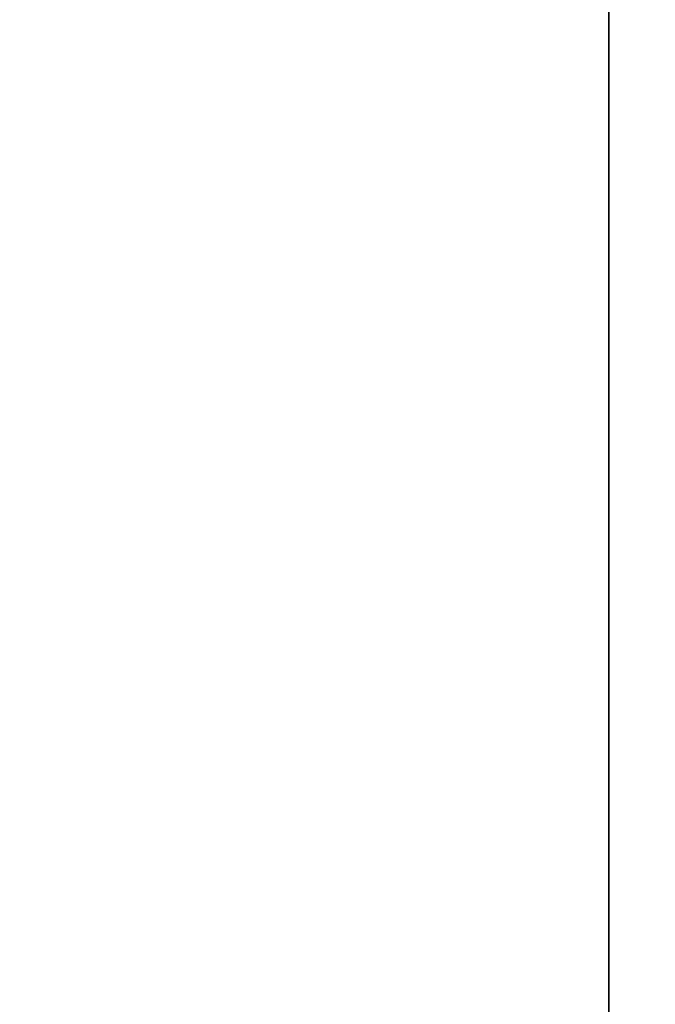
# Model space of a CAD drawing. Header units: millimetres. Extents: x -508 to 6708, y -110 to 248.
# Tile 456 of 656: x 335 to 359, y 13 to 52. Entities that reach past the tile are written whole.
import ezdxf

# ---------------------------------------------------------------- set-up
doc = ezdxf.new("R2010")
doc.units = ezdxf.units.MM
doc.layers.add('151', color=7, linetype='Continuous', true_color=0xffffff)

# ---------------------------------------------------------------- blocks, each defined once
blk = doc.blocks.new('UG_SURFACE_001')
at = {"layer": '151', "color": 252, "linetype": 'Continuous', "lineweight": 35}
for points in [[(507.5, -5.3, 2215.25), (507.5, 229.4, 2215.25), (-507.5, 229.4, 2215.25), (-507.5, -5.3, 2215.25)], [(-357.5, -5.3, 2065.25), (-357.5, 229.4, 2065.25), (357.5, 229.4, 2065.25), (357.5, -5.3, 2065.25)], [(357.5, -5.3, 2065.25), (357.5, 229.4, 2065.25), (357.5, 229.4, -7.75), (357.5, -5.3, -7.75)], [(357.5, -5.3, -7.75), (357.5, 229.4, -7.75), (507.5, 229.4, -7.75), (507.5, -5.3, -7.75)]]:
    blk.add_3dface(points, dxfattribs=at)

msp = doc.modelspace()

# ---------------------------------------------------------------- linework, layer by layer
at = {"layer": '151', "color": 253, "linetype": 'Continuous', "lineweight": -3}
for p, q in [((357.5, -5.3, 2065.25), (357.5, 229.4, 2065.25)), ((357.5, 229.4, -7.75), (357.5, -5.3, -7.75))]:
    msp.add_line(p, q, dxfattribs=at)

# ---------------------------------------------------------------- block references
msp.add_blockref('UG_SURFACE_001', (0, 0), dxfattribs=at)

doc.saveas('drawing.dxf')
